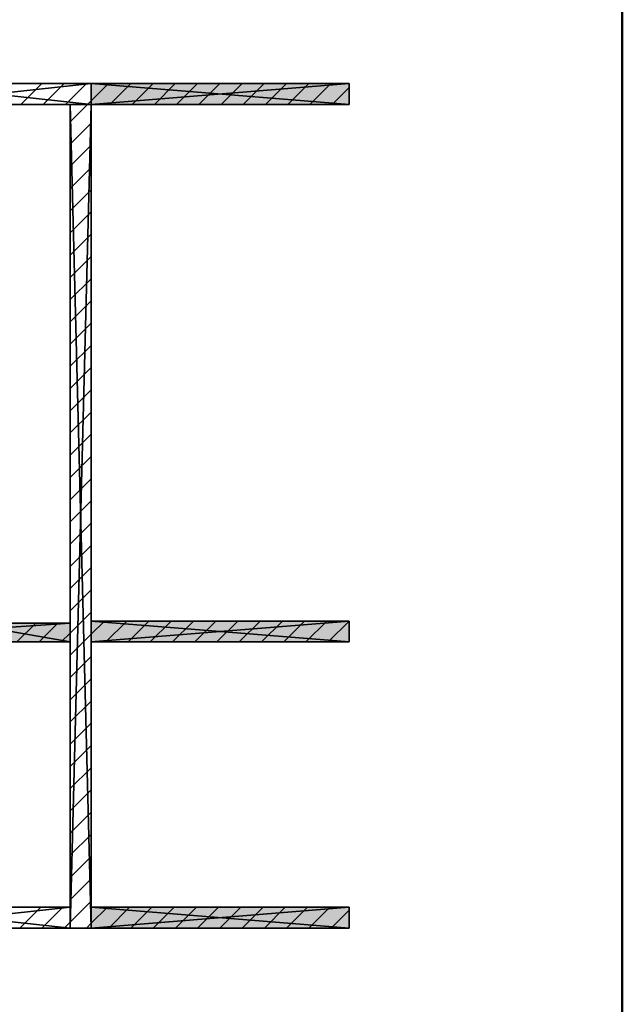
# Model space of a CAD drawing. Header units: millimetres. Extents: x 40580 to 559114, y -343730 to 81020.
# Tile 678 of 691: x 510671 to 516420, y -76722 to -67325. Entities that reach past the tile are written whole.
import ezdxf

# ---------------------------------------------------------------- set-up
doc = ezdxf.new("R2010")
doc.units = ezdxf.units.MM
doc.linetypes.add('______11', pattern=[500, 400, -50, 0, -50])
doc.linetypes.add('______5', pattern=[1100, 800, -100, 100, -100])
doc.layers.add('_____________1', color=7, linetype='Continuous')
doc.layers.add('Standard', color=7, linetype='Continuous', lineweight=25)

msp = doc.modelspace()

# ---------------------------------------------------------------- hatches: boundary and pattern name
at = {"layer": '_____________1', "linetype": 'Continuous'}
for points in [[(513813.2, -67933.8), (511353.2, -67933.8), (511353.2, -68133.8), (513813.2, -68133.8)], [(513813.2, -73063.8), (511353.2, -73063.8), (511353.2, -73263.8), (513813.2, -73263.8)], [(513813.2, -75793.8), (511353.2, -75793.8), (511353.2, -75993.8), (513813.2, -75993.8)]]:
    msp.add_hatch(color=254, dxfattribs=at).paths.add_polyline_path(points)
h = msp.add_hatch(color=9, dxfattribs=at)
h.paths.add_polyline_path([(510133.2, -73263.8), (511153.2, -73263.8), (511153.2, -73083.8), (510133.2, -73083.8)])
h.paths.add_polyline_path([(509633.2, -73263.8), (509233.2, -73263.8), (509233.2, -73213.8), (509193.2, -73213.8), (509193.2, -73263.8), (508533.2, -73263.8), (508533.2, -73083.8), (509633.2, -73083.8)], flags=16)

# ---------------------------------------------------------------- linework, layer by layer
at = {"layer": '_____________1', "color": 253, "linetype": '______11'}
for p, q in [((510682.7, -68133.8), (510882.7, -67933.8)), ((511107, -68133.8), (511307, -67933.8)), ((511531.2, -68133.8), (511731.2, -67933.8)), ((511955.5, -68133.8), (512155.5, -67933.8)), ((512379.8, -68133.8), (512579.8, -67933.8)), ((512804, -68133.8), (513004, -67933.8)), ((513228.3, -68133.8), (513428.3, -67933.8)), ((513652.6, -68133.8), (513813.2, -67973.1)), ((511153.2, -68511.8), (511353.2, -68311.8)), ((511153.2, -68936), (511353.2, -68736)), ((511153.2, -69360.3), (511353.2, -69160.3)), ((511153.2, -69784.6), (511353.2, -69584.6)), ((511153.2, -70208.8), (511353.2, -70008.8)), ((511153.2, -70633.1), (511353.2, -70433.1)), ((511153.2, -71057.4), (511353.2, -70857.4)), ((511153.2, -71481.6), (511353.2, -71281.6)), ((511153.2, -71905.9), (511353.2, -71705.9)), ((511153.2, -72330.1), (511353.2, -72130.1)), ((511153.2, -72754.4), (511353.2, -72554.4)), ((511153.2, -73178.7), (511353.2, -72978.7)), ((510643.9, -73263.8), (510823.9, -73083.8)), ((511492.4, -73263.8), (511692.4, -73063.8)), ((511916.7, -73263.8), (512116.7, -73063.8)), ((512340.9, -73263.8), (512540.9, -73063.8)), ((512765.2, -73263.8), (512965.2, -73063.8)), ((513189.5, -73263.8), (513389.5, -73063.8)), ((513613.7, -73263.8), (513813.2, -73064.3)), ((511068.1, -73263.8), (511153.2, -73178.7)), ((511153.2, -73602.9), (511353.2, -73402.9)), ((511153.2, -74027.2), (511353.2, -73827.2)), ((511153.2, -74451.5), (511353.2, -74251.5)), ((511153.2, -74875.7), (511353.2, -74675.7)), ((511153.2, -75300), (511353.2, -75100)), ((511153.2, -75724.3), (511353.2, -75524.3)), ((510883.7, -75993.8), (511083.7, -75793.8)), ((511353.2, -75948.5), (511508, -75793.8)), ((511732.3, -75993.8), (511932.3, -75793.8)), ((512156.5, -75993.8), (512356.5, -75793.8)), ((512580.8, -75993.8), (512780.8, -75793.8)), ((513005, -75993.8), (513205, -75793.8)), ((513429.3, -75993.8), (513629.3, -75793.8)), ((511308, -75993.8), (511353.2, -75948.5))]:
    msp.add_line(p, q, dxfattribs=at)
at = {"layer": '_____________1', "color": 253, "linetype": '______5'}
for p, q in [((510894.8, -68133.8), (511094.8, -67933.8)), ((511353.2, -68099.6), (511519.1, -67933.8)), ((511743.4, -68133.8), (511943.4, -67933.8)), ((512167.6, -68133.8), (512367.6, -67933.8)), ((512591.9, -68133.8), (512791.9, -67933.8)), ((513016.2, -68133.8), (513216.2, -67933.8)), ((513440.4, -68133.8), (513640.4, -67933.8)), ((511319.1, -68133.8), (511353.2, -68099.6)), ((511153.2, -68299.6), (511319.1, -68133.8)), ((511153.2, -68723.9), (511353.2, -68523.9)), ((511153.2, -69148.2), (511353.2, -68948.2)), ((511153.2, -69572.4), (511353.2, -69372.4)), ((511153.2, -69996.7), (511353.2, -69796.7)), ((511153.2, -70421), (511353.2, -70221)), ((511153.2, -70845.2), (511353.2, -70645.2)), ((511153.2, -71269.5), (511353.2, -71069.5)), ((511153.2, -71693.8), (511353.2, -71493.8)), ((511153.2, -72118), (511353.2, -71918)), ((511153.2, -72542.3), (511353.2, -72342.3)), ((511153.2, -72966.5), (511353.2, -72766.5)), ((510856, -73263.8), (511036, -73083.8)), ((511353.2, -73190.8), (511480.3, -73063.8)), ((511704.5, -73263.8), (511904.5, -73063.8)), ((512128.8, -73263.8), (512328.8, -73063.8)), ((512553.1, -73263.8), (512753.1, -73063.8)), ((512977.3, -73263.8), (513177.3, -73063.8)), ((513401.6, -73263.8), (513601.6, -73063.8)), ((511153.2, -73390.8), (511353.2, -73190.8)), ((511153.2, -73815.1), (511353.2, -73615.1)), ((511153.2, -74239.3), (511353.2, -74039.3)), ((511153.2, -74663.6), (511353.2, -74463.6)), ((511153.2, -75087.9), (511353.2, -74887.9)), ((511153.2, -75512.1), (511353.2, -75312.1)), ((511153.2, -75936.4), (511353.2, -75736.4)), ((510671.6, -75993.8), (510871.6, -75793.8)), ((511520.1, -75993.8), (511720.1, -75793.8)), ((511944.4, -75993.8), (512144.4, -75793.8)), ((512368.6, -75993.8), (512568.6, -75793.8)), ((512792.9, -75993.8), (512992.9, -75793.8)), ((513217.2, -75993.8), (513417.2, -75793.8)), ((513641.4, -75993.8), (513813.2, -75822)), ((511095.9, -75993.8), (511153.2, -75936.4))]:
    msp.add_line(p, q, dxfattribs=at)
at = {"layer": 'Standard', "color": 7, "linetype": 'Continuous', "lineweight": 50, "transparency": 33554687}
msp.add_lwpolyline([(516419.9, -56794), (516419.9, -96294), (489219.9, -96294), (489219.9, -55294), (516419.9, -55294)], close=True, dxfattribs=at)

# ---------------------------------------------------------------- meshes
at = {"layer": '_____________1', "color": 7, "linetype": 'Continuous'}
mesh = msp.add_polyface(dxfattribs=at)
corners = [(511353.2, -67933.8, -3800), (509513.2, -67933.8, -3800), (509513.2, -67933.8, -350), (511353.2, -67933.8, -350)]
mesh.append_faces([[corners[k] for k in face] for face in [(1, 2, 0)]], dxfattribs={"vtx1": -1, "color": 7})
mesh.append_faces([[corners[k] for k in face] for face in [(2, 3, 0)]], dxfattribs={"vtx2": -1, "color": 7})
mesh = msp.add_polyface(dxfattribs=at)
corners = [(509513.2, -67933.8, -350), (509513.2, -68133.8, -350), (511353.2, -68133.8, -350), (511353.2, -67933.8, -350)]
mesh.append_faces([[corners[k] for k in face] for face in [(1, 2, 0)]], dxfattribs={"vtx1": -1, "color": 7})
mesh.append_faces([[corners[k] for k in face] for face in [(2, 3, 0)]], dxfattribs={"vtx2": -1, "color": 7})
mesh = msp.add_polyface(dxfattribs=at)
corners = [(509513.2, -68133.8, -3800), (509513.2, -67933.8, -3800), (511353.2, -67933.8, -3800), (511353.2, -68133.8, -3800)]
mesh.append_faces([[corners[k] for k in face] for face in [(1, 2, 0)]], dxfattribs={"vtx1": -1, "color": 7})
mesh.append_faces([[corners[k] for k in face] for face in [(2, 3, 0)]], dxfattribs={"vtx2": -1, "color": 7})
mesh = msp.add_polyface(dxfattribs=at)
corners = [(511353.2, -67933.8, -1200), (511353.2, -68133.8, -1200), (511353.2, -68133.8, -350), (511353.2, -67933.8, -350)]
mesh.append_faces([[corners[k] for k in face] for face in [(1, 2, 0)]], dxfattribs={"vtx1": -1, "color": 7})
mesh.append_faces([[corners[k] for k in face] for face in [(2, 3, 0)]], dxfattribs={"vtx2": -1, "color": 7})
mesh = msp.add_polyface(dxfattribs=at)
corners = [(513813.2, -67933.8, -1200), (511353.2, -67933.8, -1200), (511353.2, -67933.8, -350), (513813.2, -67933.8, -350)]
mesh.append_faces([[corners[k] for k in face] for face in [(1, 2, 0)]], dxfattribs={"vtx1": -1, "color": 7})
mesh.append_faces([[corners[k] for k in face] for face in [(2, 3, 0)]], dxfattribs={"vtx2": -1, "color": 7})
mesh = msp.add_polyface(dxfattribs=at)
corners = [(513813.2, -68133.8, -350), (513813.2, -67933.8, -350), (511353.2, -67933.8, -350), (511353.2, -68133.8, -350)]
mesh.append_faces([[corners[k] for k in face] for face in [(1, 2, 0)]], dxfattribs={"vtx1": -1, "color": 7})
mesh.append_faces([[corners[k] for k in face] for face in [(2, 3, 0)]], dxfattribs={"vtx2": -1, "color": 7})
mesh = msp.add_polyface(dxfattribs=at)
corners = [(513813.2, -67933.8, -1200), (513813.2, -68133.8, -1200), (511353.2, -68133.8, -1200), (511353.2, -67933.8, -1200)]
mesh.append_faces([[corners[k] for k in face] for face in [(1, 2, 0)]], dxfattribs={"vtx1": -1, "color": 7})
mesh.append_faces([[corners[k] for k in face] for face in [(2, 3, 0)]], dxfattribs={"vtx2": -1, "color": 7})
mesh = msp.add_polyface(dxfattribs=at)
corners = [(511353.2, -68133.8, -3800), (511353.2, -67933.8, -3800), (511353.2, -67933.8, -350), (511353.2, -68133.8, -350)]
mesh.append_faces([[corners[k] for k in face] for face in [(1, 2, 0)]], dxfattribs={"vtx1": -1, "color": 7})
mesh.append_faces([[corners[k] for k in face] for face in [(2, 3, 0)]], dxfattribs={"vtx2": -1, "color": 7})
mesh = msp.add_polyface(dxfattribs=at)
corners = [(513813.2, -68133.8, -1200), (513813.2, -67933.8, -1200), (513813.2, -67933.8, -350), (513813.2, -68133.8, -350)]
mesh.append_faces([[corners[k] for k in face] for face in [(1, 2, 0)]], dxfattribs={"vtx1": -1, "color": 7})
mesh.append_faces([[corners[k] for k in face] for face in [(2, 3, 0)]], dxfattribs={"vtx2": -1, "color": 7})
mesh = msp.add_polyface(dxfattribs=at)
corners = [(509513.2, -68133.8, -3800), (511353.2, -68133.8, -3800), (511353.2, -68133.8, -350), (509513.2, -68133.8, -350)]
mesh.append_faces([[corners[k] for k in face] for face in [(1, 2, 0)]], dxfattribs={"vtx1": -1, "color": 7})
mesh.append_faces([[corners[k] for k in face] for face in [(2, 3, 0)]], dxfattribs={"vtx2": -1, "color": 7})
mesh = msp.add_polyface(dxfattribs=at)
corners = [(511153.2, -68133.8, -3800), (511153.2, -75993.8, -3800), (511153.2, -75993.8, -350), (511153.2, -68133.8, -350)]
mesh.append_faces([[corners[k] for k in face] for face in [(1, 2, 0)]], dxfattribs={"vtx1": -1, "color": 7})
mesh.append_faces([[corners[k] for k in face] for face in [(2, 3, 0)]], dxfattribs={"vtx2": -1, "color": 7})
mesh = msp.add_polyface(dxfattribs=at)
corners = [(511353.2, -68133.8, -3800), (511153.2, -68133.8, -3800), (511153.2, -68133.8, -350), (511353.2, -68133.8, -350)]
mesh.append_faces([[corners[k] for k in face] for face in [(1, 2, 0)]], dxfattribs={"vtx1": -1, "color": 7})
mesh.append_faces([[corners[k] for k in face] for face in [(2, 3, 0)]], dxfattribs={"vtx2": -1, "color": 7})
mesh = msp.add_polyface(dxfattribs=at)
corners = [(511353.2, -68133.8, -350), (511153.2, -68133.8, -350), (511153.2, -75993.8, -350), (511353.2, -75993.8, -350)]
mesh.append_faces([[corners[k] for k in face] for face in [(1, 2, 0)]], dxfattribs={"vtx1": -1, "color": 7})
mesh.append_faces([[corners[k] for k in face] for face in [(2, 3, 0)]], dxfattribs={"vtx2": -1, "color": 7})
mesh = msp.add_polyface(dxfattribs=at)
corners = [(511153.2, -68133.8, -3800), (511353.2, -68133.8, -3800), (511353.2, -75993.8, -3800), (511153.2, -75993.8, -3800)]
mesh.append_faces([[corners[k] for k in face] for face in [(1, 2, 0)]], dxfattribs={"vtx1": -1, "color": 7})
mesh.append_faces([[corners[k] for k in face] for face in [(2, 3, 0)]], dxfattribs={"vtx2": -1, "color": 7})
mesh = msp.add_polyface(dxfattribs=at)
corners = [(511353.2, -75993.8, -3800), (511353.2, -68133.8, -3800), (511353.2, -68133.8, -350), (511353.2, -75993.8, -350)]
mesh.append_faces([[corners[k] for k in face] for face in [(1, 2, 0)]], dxfattribs={"vtx1": -1, "color": 7})
mesh.append_faces([[corners[k] for k in face] for face in [(2, 3, 0)]], dxfattribs={"vtx2": -1, "color": 7})
mesh = msp.add_polyface(dxfattribs=at)
corners = [(511353.2, -68133.8, -1200), (513813.2, -68133.8, -1200), (513813.2, -68133.8, -350), (511353.2, -68133.8, -350)]
mesh.append_faces([[corners[k] for k in face] for face in [(1, 2, 0)]], dxfattribs={"vtx1": -1, "color": 7})
mesh.append_faces([[corners[k] for k in face] for face in [(2, 3, 0)]], dxfattribs={"vtx2": -1, "color": 7})
mesh = msp.add_polyface(dxfattribs=at)
corners = [(509633.2, -73083.8, -650), (510133.2, -73083.8, -650), (510133.2, -73083.8, -350), (511153.2, -73083.8, -350), (511153.2, -73083.8, -3800), (508533.2, -73083.8, -3800), (508533.2, -73083.8, -350), (509633.2, -73083.8, -350)]
mesh.append_faces([[corners[k] for k in face] for face in [(1, 3, 5)]], dxfattribs={"vtx0": -1, "vtx1": -1, "vtx2": -1, "color": 7})
mesh.append_faces([[corners[k] for k in face] for face in [(5, 6, 0), (0, 1, 5)]], dxfattribs={"vtx1": -1, "vtx2": -1, "color": 7})
mesh.append_faces([[corners[k] for k in face] for face in [(6, 7, 0), (3, 4, 5), (1, 2, 3)]], dxfattribs={"vtx2": -1, "color": 7})
mesh = msp.add_polyface(dxfattribs=at)
corners = [(508533.2, -73263.8, -3800), (508533.2, -73083.8, -3800), (511153.2, -73083.8, -3800), (511153.2, -73263.8, -3800)]
mesh.append_faces([[corners[k] for k in face] for face in [(1, 2, 0)]], dxfattribs={"vtx1": -1, "color": 7})
mesh.append_faces([[corners[k] for k in face] for face in [(2, 3, 0)]], dxfattribs={"vtx2": -1, "color": 7})
mesh = msp.add_polyface(dxfattribs=at)
corners = [(510133.2, -73083.8, -350), (510133.2, -73263.8, -350), (511153.2, -73263.8, -350), (511153.2, -73083.8, -350)]
mesh.append_faces([[corners[k] for k in face] for face in [(1, 2, 0)]], dxfattribs={"vtx1": -1, "color": 7})
mesh.append_faces([[corners[k] for k in face] for face in [(2, 3, 0)]], dxfattribs={"vtx2": -1, "color": 7})
mesh = msp.add_polyface(dxfattribs=at)
corners = [(511153.2, -73263.8, -3800), (511153.2, -73083.8, -3800), (511153.2, -73083.8, -350), (511153.2, -73263.8, -350)]
mesh.append_faces([[corners[k] for k in face] for face in [(1, 2, 0)]], dxfattribs={"vtx1": -1, "color": 7})
mesh.append_faces([[corners[k] for k in face] for face in [(2, 3, 0)]], dxfattribs={"vtx2": -1, "color": 7})
mesh = msp.add_polyface(dxfattribs=at)
corners = [(511353.2, -73063.8, -1200), (511353.2, -73263.8, -1200), (511353.2, -73263.8, -350), (511353.2, -73063.8, -350)]
mesh.append_faces([[corners[k] for k in face] for face in [(1, 2, 0)]], dxfattribs={"vtx1": -1, "color": 7})
mesh.append_faces([[corners[k] for k in face] for face in [(2, 3, 0)]], dxfattribs={"vtx2": -1, "color": 7})
mesh = msp.add_polyface(dxfattribs=at)
corners = [(513813.2, -73063.8, -1200), (511353.2, -73063.8, -1200), (511353.2, -73063.8, -350), (513813.2, -73063.8, -350)]
mesh.append_faces([[corners[k] for k in face] for face in [(1, 2, 0)]], dxfattribs={"vtx1": -1, "color": 7})
mesh.append_faces([[corners[k] for k in face] for face in [(2, 3, 0)]], dxfattribs={"vtx2": -1, "color": 7})
mesh = msp.add_polyface(dxfattribs=at)
corners = [(513813.2, -73263.8, -350), (513813.2, -73063.8, -350), (511353.2, -73063.8, -350), (511353.2, -73263.8, -350)]
mesh.append_faces([[corners[k] for k in face] for face in [(1, 2, 0)]], dxfattribs={"vtx1": -1, "color": 7})
mesh.append_faces([[corners[k] for k in face] for face in [(2, 3, 0)]], dxfattribs={"vtx2": -1, "color": 7})
mesh = msp.add_polyface(dxfattribs=at)
corners = [(513813.2, -73063.8, -1200), (513813.2, -73263.8, -1200), (511353.2, -73263.8, -1200), (511353.2, -73063.8, -1200)]
mesh.append_faces([[corners[k] for k in face] for face in [(1, 2, 0)]], dxfattribs={"vtx1": -1, "color": 7})
mesh.append_faces([[corners[k] for k in face] for face in [(2, 3, 0)]], dxfattribs={"vtx2": -1, "color": 7})
mesh = msp.add_polyface(dxfattribs=at)
corners = [(513813.2, -73263.8, -1200), (513813.2, -73063.8, -1200), (513813.2, -73063.8, -350), (513813.2, -73263.8, -350)]
mesh.append_faces([[corners[k] for k in face] for face in [(1, 2, 0)]], dxfattribs={"vtx1": -1, "color": 7})
mesh.append_faces([[corners[k] for k in face] for face in [(2, 3, 0)]], dxfattribs={"vtx2": -1, "color": 7})
mesh = msp.add_polyface(dxfattribs=at)
corners = [(510133.2, -73263.8, -650), (509633.2, -73263.8, -650), (509633.2, -73263.8, -350), (509233.2, -73263.8, -350), (509233.2, -73263.8, -650), (509193.2, -73263.8, -650), (509193.2, -73263.8, -350), (508533.2, -73263.8, -350), (508533.2, -73263.8, -3800), (511153.2, -73263.8, -3800), (511153.2, -73263.8, -350), (510133.2, -73263.8, -350)]
mesh.append_faces([[corners[k] for k in face] for face in [(1, 4, 8)]], dxfattribs={"vtx0": -1, "vtx1": -1, "vtx2": -1, "color": 7})
mesh.append_faces([[corners[k] for k in face] for face in [(9, 10, 0), (8, 9, 0), (0, 1, 8), (1, 2, 4), (4, 5, 8), (5, 6, 8)]], dxfattribs={"vtx1": -1, "vtx2": -1, "color": 7})
mesh.append_faces([[corners[k] for k in face] for face in [(10, 11, 0), (2, 3, 4), (6, 7, 8)]], dxfattribs={"vtx2": -1, "color": 7})
mesh = msp.add_polyface(dxfattribs=at)
corners = [(511353.2, -73263.8, -1200), (513813.2, -73263.8, -1200), (513813.2, -73263.8, -350), (511353.2, -73263.8, -350)]
mesh.append_faces([[corners[k] for k in face] for face in [(1, 2, 0)]], dxfattribs={"vtx1": -1, "color": 7})
mesh.append_faces([[corners[k] for k in face] for face in [(2, 3, 0)]], dxfattribs={"vtx2": -1, "color": 7})
mesh = msp.add_polyface(dxfattribs=at)
corners = [(511153.2, -75793.8, -3800), (509313.2, -75793.8, -3800), (509313.2, -75793.8, -350), (511153.2, -75793.8, -350)]
mesh.append_faces([[corners[k] for k in face] for face in [(1, 2, 0)]], dxfattribs={"vtx1": -1, "color": 7})
mesh.append_faces([[corners[k] for k in face] for face in [(2, 3, 0)]], dxfattribs={"vtx2": -1, "color": 7})
mesh = msp.add_polyface(dxfattribs=at)
corners = [(511153.2, -75993.8, -350), (511153.2, -75793.8, -350), (509313.2, -75793.8, -350), (509313.2, -75993.8, -350)]
mesh.append_faces([[corners[k] for k in face] for face in [(1, 2, 0)]], dxfattribs={"vtx1": -1, "color": 7})
mesh.append_faces([[corners[k] for k in face] for face in [(2, 3, 0)]], dxfattribs={"vtx2": -1, "color": 7})
mesh = msp.add_polyface(dxfattribs=at)
corners = [(511153.2, -75793.8, -3800), (511153.2, -75993.8, -3800), (509313.2, -75993.8, -3800), (509313.2, -75793.8, -3800)]
mesh.append_faces([[corners[k] for k in face] for face in [(1, 2, 0)]], dxfattribs={"vtx1": -1, "color": 7})
mesh.append_faces([[corners[k] for k in face] for face in [(2, 3, 0)]], dxfattribs={"vtx2": -1, "color": 7})
mesh = msp.add_polyface(dxfattribs=at)
corners = [(511153.2, -75993.8, -3800), (511153.2, -75793.8, -3800), (511153.2, -75793.8, -350), (511153.2, -75993.8, -350)]
mesh.append_faces([[corners[k] for k in face] for face in [(1, 2, 0)]], dxfattribs={"vtx1": -1, "color": 7})
mesh.append_faces([[corners[k] for k in face] for face in [(2, 3, 0)]], dxfattribs={"vtx2": -1, "color": 7})
mesh = msp.add_polyface(dxfattribs=at)
corners = [(511353.2, -75793.8, -1200), (511353.2, -75993.8, -1200), (511353.2, -75993.8, -350), (511353.2, -75793.8, -350)]
mesh.append_faces([[corners[k] for k in face] for face in [(1, 2, 0)]], dxfattribs={"vtx1": -1, "color": 7})
mesh.append_faces([[corners[k] for k in face] for face in [(2, 3, 0)]], dxfattribs={"vtx2": -1, "color": 7})
mesh = msp.add_polyface(dxfattribs=at)
corners = [(513813.2, -75793.8, -1200), (511353.2, -75793.8, -1200), (511353.2, -75793.8, -350), (513813.2, -75793.8, -350)]
mesh.append_faces([[corners[k] for k in face] for face in [(1, 2, 0)]], dxfattribs={"vtx1": -1, "color": 7})
mesh.append_faces([[corners[k] for k in face] for face in [(2, 3, 0)]], dxfattribs={"vtx2": -1, "color": 7})
mesh = msp.add_polyface(dxfattribs=at)
corners = [(513813.2, -75993.8, -350), (513813.2, -75793.8, -350), (511353.2, -75793.8, -350), (511353.2, -75993.8, -350)]
mesh.append_faces([[corners[k] for k in face] for face in [(1, 2, 0)]], dxfattribs={"vtx1": -1, "color": 7})
mesh.append_faces([[corners[k] for k in face] for face in [(2, 3, 0)]], dxfattribs={"vtx2": -1, "color": 7})
mesh = msp.add_polyface(dxfattribs=at)
corners = [(513813.2, -75793.8, -1200), (513813.2, -75993.8, -1200), (511353.2, -75993.8, -1200), (511353.2, -75793.8, -1200)]
mesh.append_faces([[corners[k] for k in face] for face in [(1, 2, 0)]], dxfattribs={"vtx1": -1, "color": 7})
mesh.append_faces([[corners[k] for k in face] for face in [(2, 3, 0)]], dxfattribs={"vtx2": -1, "color": 7})
mesh = msp.add_polyface(dxfattribs=at)
corners = [(513813.2, -75993.8, -1200), (513813.2, -75793.8, -1200), (513813.2, -75793.8, -350), (513813.2, -75993.8, -350)]
mesh.append_faces([[corners[k] for k in face] for face in [(1, 2, 0)]], dxfattribs={"vtx1": -1, "color": 7})
mesh.append_faces([[corners[k] for k in face] for face in [(2, 3, 0)]], dxfattribs={"vtx2": -1, "color": 7})
mesh = msp.add_polyface(dxfattribs=at)
corners = [(509313.2, -75993.8, -3800), (511153.2, -75993.8, -3800), (511153.2, -75993.8, -350), (509313.2, -75993.8, -350)]
mesh.append_faces([[corners[k] for k in face] for face in [(1, 2, 0)]], dxfattribs={"vtx1": -1, "color": 7})
mesh.append_faces([[corners[k] for k in face] for face in [(2, 3, 0)]], dxfattribs={"vtx2": -1, "color": 7})
mesh = msp.add_polyface(dxfattribs=at)
corners = [(511153.2, -75993.8, -3800), (511353.2, -75993.8, -3800), (511353.2, -75993.8, -350), (511153.2, -75993.8, -350)]
mesh.append_faces([[corners[k] for k in face] for face in [(1, 2, 0)]], dxfattribs={"vtx1": -1, "color": 7})
mesh.append_faces([[corners[k] for k in face] for face in [(2, 3, 0)]], dxfattribs={"vtx2": -1, "color": 7})
mesh = msp.add_polyface(dxfattribs=at)
corners = [(511353.2, -75993.8, -1200), (513813.2, -75993.8, -1200), (513813.2, -75993.8, -350), (511353.2, -75993.8, -350)]
mesh.append_faces([[corners[k] for k in face] for face in [(1, 2, 0)]], dxfattribs={"vtx1": -1, "color": 7})
mesh.append_faces([[corners[k] for k in face] for face in [(2, 3, 0)]], dxfattribs={"vtx2": -1, "color": 7})

doc.saveas('drawing.dxf')
